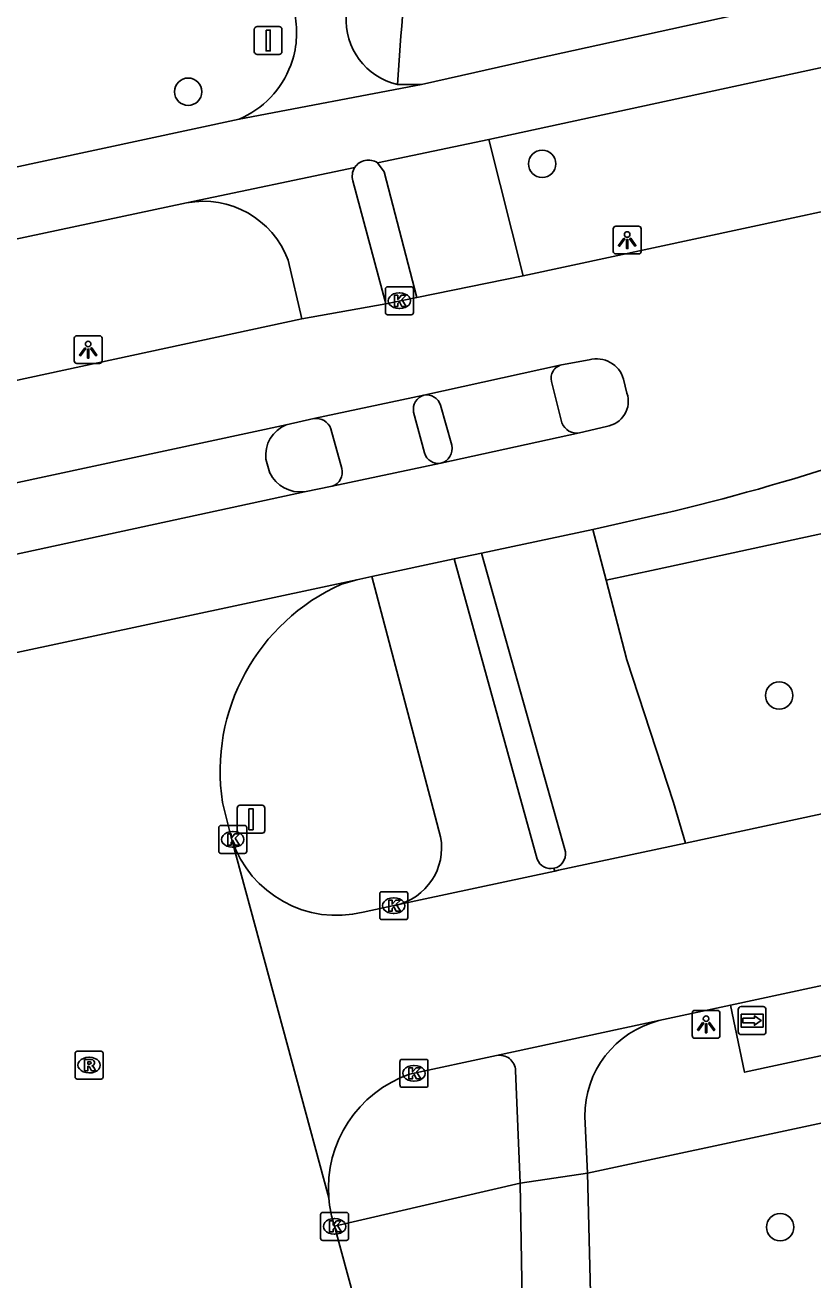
# Model space of a CAD drawing. Extents: x 159053 to 160041, y 380450 to 381422.
# Drawn here: x 159291 to 159319.21, y 380732.89 to 380777.85 of the extents above; entities that cross this region are included whole.
import ezdxf

# ---------------------------------------------------------------- set-up
doc = ezdxf.new("R2010")
doc.units = 0
for name, color, linetype in [('IMGEO_Berm_groen', 7, 'Continuous'), ('IMGEO_Boom', 7, 'Continuous'), ('IMGEO_Fietspad_gesloten', 7, 'Continuous'), ('IMGEO_Fietspad_open', 7, 'Continuous'), ('IMGEO_Kolk', 7, 'Continuous'), ('IMGEO_Lichtpunt', 7, 'Continuous'), ('IMGEO_Rijbaan_lokaal_gesloten', 7, 'Continuous'), ('IMGEO_Rijbaan_lokaal_open', 7, 'Continuous'), ('IMGEO_Rioolput', 7, 'Continuous'), ('IMGEO_Verkeersbordpaal', 7, 'Continuous'), ('IMGEO_Verkeerseiland_open', 7, 'Continuous'), ('IMGEO_Voetpad_gesloten', 7, 'Continuous'), ('IMGEO_Voetpad_open', 7, 'Continuous'), ('IMGEO_Wegwijzer', 7, 'Continuous')]:
    doc.layers.add(name, color=color, linetype=linetype)

msp = doc.modelspace()

# ---------------------------------------------------------------- linework, layer by layer
at = {"layer": 'IMGEO_Berm_groen'}
msp.add_lwpolyline([(159311.805, 380757.958), (159313.594, 380758.346), (159430.434, 380783.675), (159489.591, 380796.5)], dxfattribs=at)
at = {"layer": 'IMGEO_Boom'}
for centre in [(159296.845, 380775.462), (159309.518, 380772.877), (159318.003, 380753.831), (159318.039, 380734.783)]:
    msp.add_circle(centre, 0.489, dxfattribs=at)
at = {"layer": 'IMGEO_Fietspad_gesloten'}
for points in [[(159366.443, 380786.308), (159359.379, 380784.797), (159327.794, 380778.122), (159307.608, 380773.752)], [(159305.196, 380775.715), (159309.38, 380776.666), (159325.335, 380780.169)], [(159298.664, 380774.48), (159305.196, 380775.715)], [(159305.196, 380775.715), (159304.335, 380775.714)], [(159266.37, 380767.539), (159298.664, 380774.48)], [(159307.608, 380773.752), (159303.62, 380772.914)], [(159302.804, 380772.741), (159296.787, 380771.476)], [(159296.787, 380771.476), (159288.187, 380769.652), (159275.957, 380767.009), (159274.225, 380766.622)], [(159304.915, 380763.981), (159305.308, 380762.519)], [(159302.342, 380761.964), (159301.951, 380763.386)]]:
    msp.add_lwpolyline(points, dxfattribs=at)
for centre, radius, start, end in [((159297.375, 380777.578), 3.351, 339.6539, 11.0446), ((159304.893, 380778.042), 2.394, 176.4782, 256.5097), ((159297.373, 380777.572), 3.35, 292.6562, 339.7648), ((159303.296, 380772.432), 0.581, 56.1126, 147.8275), ((159305.425, 380764.087), 0.521, 105.5991, 191.7554), ((159301.424, 380763.194), 0.561, 20.0303, 98.9244), ((159305.807, 380762.66), 0.519, 195.7487, 279.3978), ((159301.848, 380761.822), 0.514, 286.7734, 15.9804)]:
    msp.add_arc(centre, radius, start, end, dxfattribs=at)
at = {"layer": 'IMGEO_Fietspad_open'}
for points in [[(159302.74, 380772.269), (159303.915, 380767.859)], [(159300.915, 380767.321), (159300.417, 380769.426)], [(159306.37, 380758.73), (159309.34, 380747.964)], [(159305.881, 380748.768), (159305.555, 380750), (159303.413, 380758.088)], [(159309.939, 380747.638), (159309.975, 380747.54)], [(159308.566, 380740.391), (159308.727, 380736.355)], [(159311.138, 380736.711), (159311.043, 380738.743)], [(159308.727, 380736.355), (159311.138, 380736.711)], [(159311.529, 380720.969), (159311.138, 380736.711)], [(159308.727, 380736.355), (159309.097, 380714.808)]]:
    msp.add_lwpolyline(points, dxfattribs=at)
for centre, radius, start, end in [((159303.292, 380772.434), 0.577, 147.8845, 196.6718), ((159297.393, 380768.311), 3.223, 20.2472, 100.8426), ((159303.792, 380748.383), 2.125, 282.8487, 10.4305), ((159309.829, 380748.149), 0.523, 200.7594, 282.127), ((159314.563, 380738.772), 3.52, 104.3035, 180.4789), ((159307.991, 380740.366), 0.575, 2.4595, 101.5495)]:
    msp.add_arc(centre, radius, start, end, dxfattribs=at)
at = {"layer": 'IMGEO_Kolk'}
for p, q in [((159303.904, 380767.546), (159303.904, 380768.398)), ((159303.979, 380768.472), (159304.831, 380768.472)), ((159304.905, 380768.398), (159304.905, 380767.546)), ((159304.392, 380768.252), (159304.417, 380768.252)), ((159304.831, 380767.472), (159303.979, 380767.472)), ((159304.415, 380767.692), (159304.39, 380767.692)), ((159297.938, 380748.247), (159297.938, 380749.099)), ((159298.013, 380749.173), (159298.865, 380749.173)), ((159298.939, 380749.099), (159298.939, 380748.247)), ((159298.426, 380748.953), (159298.451, 380748.953)), ((159298.865, 380748.173), (159298.013, 380748.173)), ((159298.449, 380748.393), (159298.424, 380748.393)), ((159303.777, 380746.8), (159304.629, 380746.8)), ((159303.702, 380745.874), (159303.702, 380746.726)), ((159304.19, 380746.58), (159304.215, 380746.58)), ((159304.703, 380746.726), (159304.703, 380745.874)), ((159304.213, 380746.02), (159304.188, 380746.02)), ((159304.629, 380745.8), (159303.777, 380745.8)), ((159304.426, 380739.867), (159304.426, 380740.719)), ((159304.501, 380740.793), (159305.353, 380740.793)), ((159304.914, 380740.573), (159304.939, 380740.573)), ((159305.427, 380740.719), (159305.427, 380739.867)), ((159305.353, 380739.793), (159304.501, 380739.793)), ((159304.937, 380740.013), (159304.912, 380740.013)), ((159301.585, 380734.383), (159301.585, 380735.235)), ((159301.66, 380735.309), (159302.512, 380735.309)), ((159302.073, 380735.089), (159302.098, 380735.089)), ((159302.586, 380735.235), (159302.586, 380734.383)), ((159302.512, 380734.309), (159301.66, 380734.309)), ((159302.096, 380734.529), (159302.071, 380734.529))]:
    msp.add_line(p, q, dxfattribs=at)
for points in [[(159303.904, 380767.546), (159303.904, 380768.398)], [(159303.979, 380768.472), (159304.831, 380768.472)], [(159304.905, 380768.398), (159304.905, 380767.546)], [(159304.225, 380768.172), (159304.348, 380768.172), (159304.348, 380768.021), (159304.478, 380768.172), (159304.642, 380768.172), (159304.496, 380768.021), (159304.649, 380767.772), (159304.497, 380767.772), (159304.412, 380767.936), (159304.348, 380767.869), (159304.348, 380767.772), (159304.225, 380767.772), (159304.225, 380768.172)], [(159304.831, 380767.472), (159303.979, 380767.472)], [(159297.938, 380748.247), (159297.938, 380749.099)], [(159298.013, 380749.173), (159298.865, 380749.173)], [(159298.939, 380749.099), (159298.939, 380748.247)], [(159298.259, 380748.873), (159298.382, 380748.873), (159298.382, 380748.722), (159298.512, 380748.873), (159298.676, 380748.873), (159298.53, 380748.722), (159298.683, 380748.473), (159298.531, 380748.473), (159298.446, 380748.637), (159298.382, 380748.57), (159298.382, 380748.473), (159298.259, 380748.473), (159298.259, 380748.873)], [(159298.865, 380748.173), (159298.013, 380748.173)], [(159303.777, 380746.8), (159304.629, 380746.8)], [(159303.702, 380745.874), (159303.702, 380746.726)], [(159304.023, 380746.5), (159304.146, 380746.5), (159304.146, 380746.349), (159304.276, 380746.5), (159304.44, 380746.5), (159304.294, 380746.349), (159304.447, 380746.1), (159304.295, 380746.1), (159304.21, 380746.264), (159304.146, 380746.197), (159304.146, 380746.1), (159304.023, 380746.1), (159304.023, 380746.5)], [(159304.703, 380746.726), (159304.703, 380745.874)], [(159304.629, 380745.8), (159303.777, 380745.8)], [(159304.426, 380739.867), (159304.426, 380740.719)], [(159304.501, 380740.793), (159305.353, 380740.793)], [(159304.747, 380740.493), (159304.87, 380740.493), (159304.87, 380740.342), (159305, 380740.493), (159305.164, 380740.493), (159305.018, 380740.342), (159305.171, 380740.093), (159305.019, 380740.093), (159304.934, 380740.257), (159304.87, 380740.19), (159304.87, 380740.093), (159304.747, 380740.093), (159304.747, 380740.493)], [(159305.427, 380740.719), (159305.427, 380739.867)], [(159305.353, 380739.793), (159304.501, 380739.793)], [(159301.585, 380734.383), (159301.585, 380735.235)], [(159301.66, 380735.309), (159302.512, 380735.309)], [(159302.586, 380735.235), (159302.586, 380734.383)], [(159301.906, 380735.009), (159302.029, 380735.009), (159302.029, 380734.858), (159302.159, 380735.009), (159302.323, 380735.009), (159302.177, 380734.858), (159302.33, 380734.609), (159302.178, 380734.609), (159302.093, 380734.773), (159302.029, 380734.706), (159302.029, 380734.609), (159301.906, 380734.609), (159301.906, 380735.009)], [(159302.512, 380734.309), (159301.66, 380734.309)]]:
    msp.add_lwpolyline(points, dxfattribs=at)
for centre, start, end in [((159303.981, 380768.396), 91.552, 178.448), ((159303.981, 380768.396), 91.552, 178.448), ((159304.829, 380768.396), 1.552, 88.448), ((159304.829, 380768.396), 1.552, 88.448), ((159303.981, 380767.548), 181.552, 268.448), ((159303.981, 380767.548), 181.552, 268.448), ((159304.829, 380767.548), 271.552, 358.448), ((159304.829, 380767.548), 271.552, 358.448), ((159298.015, 380749.097), 91.552, 178.448), ((159298.015, 380749.097), 91.552, 178.448), ((159298.863, 380749.097), 1.552, 88.448), ((159298.863, 380749.097), 1.552, 88.448), ((159298.015, 380748.249), 181.552, 268.448), ((159298.015, 380748.249), 181.552, 268.448), ((159298.863, 380748.249), 271.552, 358.448), ((159298.863, 380748.249), 271.552, 358.448), ((159303.779, 380746.724), 91.552, 178.448), ((159303.779, 380746.724), 91.552, 178.448), ((159304.627, 380746.724), 1.552, 88.448), ((159304.627, 380746.724), 1.552, 88.448), ((159303.779, 380745.876), 181.552, 268.448), ((159303.779, 380745.876), 181.552, 268.448), ((159304.627, 380745.876), 271.552, 358.448), ((159304.627, 380745.876), 271.552, 358.448), ((159304.503, 380740.717), 91.552, 178.448), ((159304.503, 380740.717), 91.552, 178.448), ((159305.351, 380740.717), 1.552, 88.448), ((159305.351, 380740.717), 1.552, 88.448), ((159304.503, 380739.869), 181.552, 268.448), ((159304.503, 380739.869), 181.552, 268.448), ((159305.351, 380739.869), 271.552, 358.448), ((159305.351, 380739.869), 271.552, 358.448), ((159301.662, 380735.233), 91.552, 178.448), ((159301.662, 380735.233), 91.552, 178.448), ((159302.51, 380735.233), 1.552, 88.448), ((159302.51, 380735.233), 1.552, 88.448), ((159301.662, 380734.385), 181.552, 268.448), ((159301.662, 380734.385), 181.552, 268.448), ((159302.51, 380734.385), 271.552, 358.448), ((159302.51, 380734.385), 271.552, 358.448)]:
    msp.add_arc(centre, 0.0765, start, end, dxfattribs=at)
for centre, major_axis, ratio, start_param, end_param in [((159304.391, 380767.972), (-0.387, 0.002), 0.722429, 4.712389, 7.853982), ((159304.416, 380767.972), (-0.39, 0.002), 0.717154, 1.570796, 4.712389), ((159298.425, 380748.673), (-0.387, 0.002), 0.722429, 4.712389, 7.853982), ((159298.45, 380748.673), (-0.39, 0.002), 0.717154, 1.570796, 4.712389), ((159304.189, 380746.3), (-0.387, 0.002), 0.722429, 4.712389, 7.853982), ((159304.214, 380746.3), (-0.39, 0.002), 0.717154, 1.570796, 4.712389), ((159304.913, 380740.293), (-0.387, 0.002), 0.722429, 4.712389, 7.853982), ((159304.938, 380740.293), (-0.39, 0.002), 0.717154, 1.570796, 4.712389), ((159302.072, 380734.809), (-0.387, 0.002), 0.722429, 4.712389, 7.853982), ((159302.097, 380734.809), (-0.39, 0.002), 0.717154, 1.570796, 4.712389)]:
    msp.add_ellipse(centre, major_axis=major_axis, ratio=ratio, start_param=start_param, end_param=end_param, dxfattribs=at)
at = {"layer": 'IMGEO_Lichtpunt'}
for p, q in [((159312.964, 380770.644), (159312.156, 380770.644)), ((159312.964, 380770.644), (159312.156, 380770.644)), ((159312.062, 380770.549), (159312.062, 380769.742)), ((159312.062, 380770.549), (159312.062, 380769.742)), ((159313.058, 380769.742), (159313.058, 380770.549)), ((159313.058, 380769.742), (159313.058, 380770.549)), ((159312.156, 380769.648), (159312.964, 380769.648)), ((159312.156, 380769.648), (159312.964, 380769.648)), ((159292.764, 380766.626), (159292.764, 380765.819)), ((159292.764, 380766.626), (159292.764, 380765.819)), ((159293.666, 380766.721), (159292.858, 380766.721)), ((159293.666, 380766.721), (159292.858, 380766.721)), ((159293.76, 380765.819), (159293.76, 380766.626)), ((159293.76, 380765.819), (159293.76, 380766.626)), ((159292.858, 380765.725), (159293.666, 380765.725)), ((159292.858, 380765.725), (159293.666, 380765.725)), ((159314.886, 380742.453), (159314.886, 380741.646)), ((159314.886, 380742.453), (159314.886, 380741.646)), ((159315.788, 380742.548), (159314.98, 380742.548)), ((159315.788, 380742.548), (159314.98, 380742.548)), ((159315.882, 380741.646), (159315.882, 380742.453)), ((159315.882, 380741.646), (159315.882, 380742.453)), ((159314.98, 380741.552), (159315.788, 380741.552)), ((159314.98, 380741.552), (159315.788, 380741.552))]:
    msp.add_line(p, q, dxfattribs=at)
for points in [[(159312.436, 380770.213), (159312.475, 380770.185), (159312.287, 380769.923), (159312.249, 380769.95), (159312.436, 380770.213)], [(159312.538, 380770.165), (159312.585, 380770.165), (159312.585, 380769.843), (159312.538, 380769.843), (159312.538, 380770.165)], [(159312.648, 380770.185), (159312.686, 380770.212), (159312.873, 380769.95), (159312.834, 380769.922), (159312.648, 380770.185)], [(159293.138, 380766.29), (159293.177, 380766.262), (159292.989, 380766), (159292.951, 380766.027), (159293.138, 380766.29)], [(159293.24, 380766.242), (159293.287, 380766.242), (159293.287, 380765.92), (159293.24, 380765.92), (159293.24, 380766.242)], [(159293.35, 380766.262), (159293.388, 380766.289), (159293.575, 380766.027), (159293.536, 380765.999), (159293.35, 380766.262)], [(159315.26, 380742.117), (159315.299, 380742.089), (159315.111, 380741.827), (159315.073, 380741.854), (159315.26, 380742.117)], [(159315.362, 380742.069), (159315.409, 380742.069), (159315.409, 380741.747), (159315.362, 380741.747), (159315.362, 380742.069)], [(159315.472, 380742.089), (159315.51, 380742.116), (159315.697, 380741.854), (159315.658, 380741.826), (159315.472, 380742.089)]]:
    msp.add_lwpolyline(points, dxfattribs=at)
for centre in [(159312.561, 380770.347), (159293.263, 380766.424), (159315.385, 380742.251)]:
    msp.add_circle(centre, 0.0994, dxfattribs=at)
for centre, start, end in [((159312.156, 380770.549), 90, 180), ((159312.156, 380770.549), 90, 180), ((159312.964, 380770.549), 0, 90), ((159312.964, 380770.549), 0, 90), ((159312.156, 380769.742), 180, 270), ((159312.156, 380769.742), 180, 270), ((159312.964, 380769.742), 270, 0), ((159312.964, 380769.742), 270, 360), ((159292.858, 380766.626), 90, 180), ((159292.858, 380766.626), 90, 180), ((159293.666, 380766.626), 0, 90), ((159293.666, 380766.626), 0, 90), ((159292.858, 380765.819), 180, 270), ((159292.858, 380765.819), 180, 270), ((159293.666, 380765.819), 270, 0), ((159293.666, 380765.819), 270, 360), ((159314.98, 380742.453), 90, 180), ((159314.98, 380742.453), 90, 180), ((159315.788, 380742.453), 0, 90), ((159315.788, 380742.453), 0, 90), ((159314.98, 380741.646), 180, 270), ((159314.98, 380741.646), 180, 270), ((159315.788, 380741.646), 270, 0), ((159315.788, 380741.646), 270, 360)]:
    msp.add_arc(centre, 0.0946, start, end, dxfattribs=at)
at = {"layer": 'IMGEO_Rijbaan_lokaal_gesloten'}
for points in [[(159367.51, 380781.42), (159357.725, 380779.326), (159329.278, 380773.264), (159308.839, 380768.865)], [(159308.839, 380768.865), (159305.028, 380768.087)], [(159305.028, 380768.087), (159303.915, 380767.859)], [(159303.915, 380767.859), (159300.915, 380767.321)], [(159300.915, 380767.321), (159273.958, 380761.512)], [(159305.285, 380764.589), (159310.212, 380765.676)], [(159310.212, 380765.676), (159311.197, 380765.858)], [(159312.43, 380765.165), (159312.552, 380764.666)], [(159301.337, 380763.748), (159305.285, 380764.589)], [(159300.355, 380763.532), (159276.462, 380758.389)], [(159301.337, 380763.748), (159300.355, 380763.532)], [(159311.818, 380763.473), (159310.857, 380763.245)], [(159310.857, 380763.245), (159305.892, 380762.148)], [(159299.765, 380761.801), (159299.625, 380762.298)], [(159305.892, 380762.148), (159301.996, 380761.33)], [(159301.006, 380761.129), (159301.996, 380761.33)], [(159277.123, 380755.956), (159301.006, 380761.129)], [(159311.331, 380759.772), (159313.854, 380760.345)], [(159307.347, 380758.929), (159311.331, 380759.772)], [(159306.37, 380758.73), (159307.347, 380758.929)], [(159303.413, 380758.088), (159306.37, 380758.73)], [(159302.885, 380757.978), (159303.413, 380758.088)], [(159277.127, 380752.465), (159302.885, 380757.978)]]:
    msp.add_lwpolyline(points, dxfattribs=at)
for centre, radius, start, end in [((159311.46, 380764.882), 1.011, 16.2663, 105.0579), ((159311.687, 380764.376), 0.913, 278.2752, 18.5205), ((159294.591, 380841.663), 83.568, 283.3272, 292.96181), ((159300.809, 380762.43), 1.192, 112.4064, 186.3788), ((159300.866, 380762.352), 1.231, 206.5752, 276.5538)]:
    msp.add_arc(centre, radius, start, end, dxfattribs=at)
at = {"layer": 'IMGEO_Rijbaan_lokaal_open'}
for points in [[(159316.262, 380742.736), (159349.985, 380750), (159487.428, 380779.605)], [(159302.885, 380757.978), (159302.332, 380757.817)], [(159338.469, 380753.667), (159321.417, 380750), (159314.651, 380748.545)], [(159298.073, 380750), (159298.411, 380748.66)], [(159298.411, 380748.66), (159301.876, 380735.836)], [(159314.651, 380748.545), (159310.102, 380747.567), (159309.975, 380747.54)], [(159309.975, 380747.54), (159304.264, 380746.312)], [(159304.264, 380746.312), (159303.103, 380746.062)], [(159313.693, 380742.183), (159316.262, 380742.736)], [(159307.876, 380740.93), (159313.693, 380742.183)], [(159304.771, 380740.261), (159307.876, 380740.93)], [(159302.084, 380734.813), (159307.517, 380714.797), (159307.612, 380714.441)]]:
    msp.add_lwpolyline(points, dxfattribs=at)
for centre, radius, start, end in [((159305.326, 380751.117), 7.339, 114.0809, 188.7526), ((159302.171, 380749.915), 3.964, 198.4562, 283.5964), ((159306.182, 380736.178), 4.32, 109.0677, 184.5439), ((159306.179, 380736.178), 4.317, 184.5479, 198.438)]:
    msp.add_arc(centre, radius, start, end, dxfattribs=at)
at = {"layer": 'IMGEO_Rioolput'}
for p, q in [((159292.795, 380740.161), (159292.795, 380741.013)), ((159292.87, 380741.087), (159293.722, 380741.087)), ((159293.796, 380741.013), (159293.796, 380740.161)), ((159293.283, 380740.867), (159293.308, 380740.867)), ((159293.722, 380740.087), (159292.87, 380740.087)), ((159293.306, 380740.307), (159293.281, 380740.307))]:
    msp.add_line(p, q, dxfattribs=at)
for points in [[(159292.795, 380740.161), (159292.795, 380741.013)], [(159292.87, 380741.087), (159293.722, 380741.087)], [(159293.796, 380741.013), (159293.796, 380740.161)], [(159293.384, 380740.785), (159293.132, 380740.787), (159293.132, 380740.387)], [(159293.132, 380740.387), (159293.256, 380740.387), (159293.256, 380740.549), (159293.267, 380740.549)], [(159293.31, 380740.706), (159293.256, 380740.706), (159293.256, 380740.625)], [(159293.256, 380740.625), (159293.308, 380740.625)], [(159293.314, 380740.52), (159293.385, 380740.387), (159293.525, 380740.387), (159293.46, 380740.513)], [(159293.722, 380740.087), (159292.87, 380740.087)]]:
    msp.add_lwpolyline(points, dxfattribs=at)
for centre, radius, start, end in [((159292.872, 380741.011), 0.0765, 91.552, 178.448), ((159292.872, 380741.011), 0.0765, 91.552, 178.448), ((159293.72, 380741.011), 0.0765, 1.552, 88.448), ((159293.72, 380741.011), 0.0765, 1.552, 88.448), ((159293.266, 380740.496), 0.0533, 26.0293, 88.6989), ((159293.292, 380740.814), 0.19, 274.7715, 282.9687), ((159293.316, 380740.61), 0.0964, 77.0061, 93.1865), ((159293.33, 380740.667), 0.0378, 276.6634, 79.6772), ((159293.383, 380740.675), 0.109, 350.3612, 89.416), ((159293.381, 380740.675), 0.112, 277.5842, 350.9817), ((159293.365, 380740.46), 0.108, 29.5134, 73.7905), ((159292.872, 380740.163), 0.0765, 181.552, 268.448), ((159292.872, 380740.163), 0.0765, 181.552, 268.448), ((159293.72, 380740.163), 0.0765, 271.552, 358.448), ((159293.72, 380740.163), 0.0765, 271.552, 358.448)]:
    msp.add_arc(centre, radius, start, end, dxfattribs=at)
for centre, major_axis, ratio, start_param, end_param in [((159293.282, 380740.587), (-0.387, 0.002), 0.722429, 4.712389, 7.853982), ((159293.307, 380740.587), (-0.39, 0.002), 0.717154, 1.570796, 4.712389)]:
    msp.add_ellipse(centre, major_axis=major_axis, ratio=ratio, start_param=start_param, end_param=end_param, dxfattribs=at)
at = {"layer": 'IMGEO_Verkeersbordpaal'}
for p, q in [((159299.31, 380777.796), (159300.1, 380777.796)), ((159300.1, 380777.796), (159299.31, 380777.796)), ((159299.21, 380776.896), (159299.21, 380777.696)), ((159299.21, 380777.696), (159299.21, 380776.896)), ((159300.2, 380777.696), (159300.2, 380776.896)), ((159300.2, 380776.896), (159300.2, 380777.696)), ((159300.1, 380776.796), (159299.31, 380776.796)), ((159299.31, 380776.796), (159300.1, 380776.796)), ((159298.597, 380748.996), (159298.597, 380749.796)), ((159298.597, 380749.796), (159298.597, 380748.996)), ((159298.697, 380749.896), (159299.487, 380749.896)), ((159299.487, 380749.896), (159298.697, 380749.896)), ((159299.587, 380749.796), (159299.587, 380748.996)), ((159299.587, 380748.996), (159299.587, 380749.796)), ((159299.487, 380748.896), (159298.697, 380748.896)), ((159298.697, 380748.896), (159299.487, 380748.896))]:
    msp.add_line(p, q, dxfattribs=at)
for points in [[(159299.63, 380777.671), (159299.78, 380777.671), (159299.78, 380776.921), (159299.63, 380776.921), (159299.63, 380777.671)], [(159299.017, 380749.771), (159299.167, 380749.771), (159299.167, 380749.021), (159299.017, 380749.021), (159299.017, 380749.771)]]:
    msp.add_lwpolyline(points, dxfattribs=at)
for centre, start, end in [((159299.31, 380777.696), 90, 180), ((159299.31, 380777.696), 90, 180), ((159300.1, 380777.696), 0, 90), ((159300.1, 380777.696), 360, 90), ((159299.31, 380776.896), 180, 270), ((159299.31, 380776.896), 180, 270), ((159300.1, 380776.896), 270, 0), ((159300.1, 380776.896), 270, 0), ((159298.697, 380749.796), 90, 180), ((159298.697, 380749.796), 90, 180), ((159299.487, 380749.796), 0, 90), ((159299.487, 380749.796), 360, 90), ((159298.697, 380748.996), 180, 270), ((159298.697, 380748.996), 180, 270), ((159299.487, 380748.996), 270, 0), ((159299.487, 380748.996), 270, 0)]:
    msp.add_arc(centre, 0.1, start, end, dxfattribs=at)
at = {"layer": 'IMGEO_Verkeerseiland_open'}
msp.add_lwpolyline([(159302.084, 380734.813), (159308.727, 380736.355)], dxfattribs=at)
at = {"layer": 'IMGEO_Voetpad_gesloten'}
for points in [[(159309.855, 380765.074), (159310.226, 380763.6)], [(159306.282, 380762.797), (159305.882, 380764.23)]]:
    msp.add_lwpolyline(points, dxfattribs=at)
for centre, radius, start, end in [((159310.327, 380765.201), 0.489, 103.6008, 195.0614), ((159305.372, 380764.059), 0.538, 18.5926, 99.367), ((159310.742, 380763.779), 0.546, 199.1116, 282.1643), ((159305.742, 380762.68), 0.553, 285.7753, 12.2193)]:
    msp.add_arc(centre, radius, start, end, dxfattribs=at)
at = {"layer": 'IMGEO_Voetpad_open'}
for points in [[(159316.262, 380742.736), (159316.766, 380740.334), (159361.677, 380750), (159487.924, 380777.172)], [(159488.793, 380774.763), (159463.197, 380769.374), (159420.332, 380759.927), (159373.098, 380750), (159311.138, 380736.711)], [(159307.608, 380773.752), (159308.839, 380768.865)], [(159305.028, 380768.087), (159303.854, 380772.586), (159303.62, 380772.914)], [(159311.331, 380759.772), (159311.805, 380757.958)], [(159310.348, 380748.23), (159307.347, 380758.929)], [(159314.651, 380748.545), (159314.223, 380750), (159312.551, 380755.107), (159311.805, 380757.958)]]:
    msp.add_lwpolyline(points, dxfattribs=at)
for centre, radius, start, end in [((159496.361, 380762.917), 192.451, 172.84436, 176.1874), ((159309.829, 380748.151), 0.525, 282.086, 8.6345)]:
    msp.add_arc(centre, radius, start, end, dxfattribs=at)
at = {"layer": 'IMGEO_Wegwijzer'}
for p, q in [((159316.536, 380741.782), (159316.536, 380742.582)), ((159316.536, 380742.582), (159316.536, 380741.782)), ((159316.636, 380742.682), (159317.426, 380742.682)), ((159317.426, 380742.682), (159316.636, 380742.682)), ((159317.526, 380742.582), (159317.526, 380741.782)), ((159317.526, 380741.782), (159317.526, 380742.582)), ((159317.426, 380741.682), (159316.636, 380741.682)), ((159316.636, 380741.682), (159317.426, 380741.682))]:
    msp.add_line(p, q, dxfattribs=at)
for points in [[(159316.637, 380742.414), (159317.425, 380742.414), (159317.425, 380741.95), (159316.637, 380741.95), (159316.637, 380742.414)], [(159316.702, 380742.266), (159316.702, 380742.182), (159316.702, 380742.098), (159317.113, 380742.098), (159317.113, 380742.015), (159317.36, 380742.182), (159317.113, 380742.349), (159317.113, 380742.266), (159316.702, 380742.266)]]:
    msp.add_lwpolyline(points, dxfattribs=at)
for centre, start, end in [((159316.636, 380742.582), 90, 180), ((159316.636, 380742.582), 90, 180), ((159317.426, 380742.582), 0, 90), ((159317.426, 380742.582), 360, 90), ((159316.636, 380741.782), 180, 270), ((159316.636, 380741.782), 180, 270), ((159317.426, 380741.782), 270, 0), ((159317.426, 380741.782), 270, 0)]:
    msp.add_arc(centre, 0.1, start, end, dxfattribs=at)

doc.saveas('drawing.dxf')
